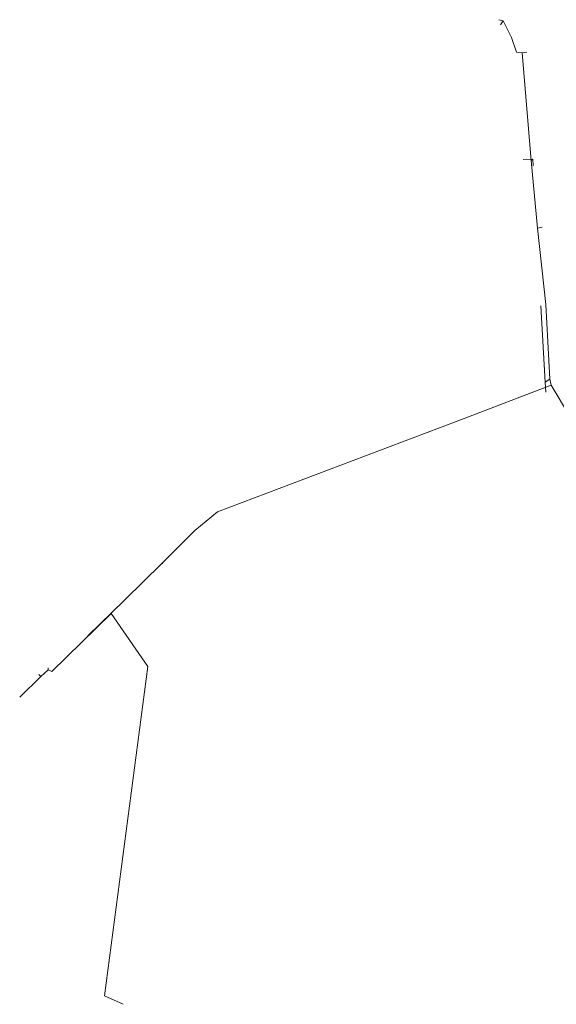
# Model space of a CAD drawing. Extents: x 148869 to 161638, y 453607 to 469810.
# Tile 588 of 656: x 150826 to 151522, y 466088 to 467365. Entities that reach past the tile are written whole.
import ezdxf
from ezdxf.lldxf.tags import DXFTag

# ---------------------------------------------------------------- set-up
doc = ezdxf.new("R2010")
doc.units = 0
doc.layers.add('B-OI-RI-DRUKLEIDING-G-niet meenemen', color=190, linetype='RI-PERS', lineweight=18)
tags = doc.linetypes.add('RI-PERS', pattern='A,7,-2,["P",Standard,S=1.8,R=0,X=-0.5,Y=-0.9],-2,7,-2,[102,NLCS.SHX,S=1,R=180,X=0,Y=0],-2', length=22).pattern_tags.tags
tags[6] = DXFTag(74, 10)

msp = doc.modelspace()

# ---------------------------------------------------------------- linework, layer by layer
at = {"layer": 'B-OI-RI-DRUKLEIDING-G-niet meenemen'}
for p, q in [((151452.7, 467363.5), (151447.3, 467365)), ((151452.7, 467363.5), (151449.5, 467358.5)), ((151463.5, 467341.9), (151452.7, 467363.5)), ((151469.9, 467323), (151463.5, 467341.9)), ((151477.6, 467322.2), (151469.9, 467323)), ((151477.6, 467322.2), (151483.4, 467322.9)), ((151489, 467182.4), (151477.6, 467322.2)), ((151491.1, 467184), (151478.9, 467183.5)), ((151489, 467182.4), (151491.1, 467184)), ((151491.1, 467184), (151491.7, 467175.6)), ((151497.1, 467094.8), (151489, 467182.4)), ((151497.1, 467094.8), (151503.2, 467095.8)), ((151508, 466995.8), (151497.1, 467094.8)), ((151507.4, 466895), (151501.5, 466993.9)), ((151513.3, 466898.8), (151508, 466995.8)), ((151402.1, 466847.8), (151515, 466890.9)), ((151513.3, 466898.8), (151507.4, 466895)), ((151507.4, 466895), (151508, 466881.9)), ((151513.3, 466898.8), (151515, 466890.9)), ((151538.8, 466851.3), (151515, 466890.9)), ((151082.4, 466726.7), (151402.1, 466847.8)), ((151053, 466702.4), (151082.4, 466726.7)), ((151053, 466702.4), (151010.2, 466659.8)), ((151010.2, 466659.8), (150962.3, 466612.7)), ((151010.2, 466659.8), (151011.7, 466659.8)), ((150961.3, 466611.6), (150914.6, 466565.8)), ((150962.3, 466612.7), (150961.3, 466611.6)), ((150867.6, 466519.6), (150944.6, 466595)), ((150944.6, 466595), (150992, 466526)), ((150863, 466522), (150853.7, 466513.2)), ((150863, 466522), (150863.1, 466524.2)), ((150867.6, 466519.6), (150863, 466522)), ((150992, 466526), (150936, 466099)), ((150853.7, 466513.2), (150826.1, 466486.5)), ((150853.7, 466513.2), (150850.8, 466515.6)), ((150936, 466099), (150960, 466088))]:
    msp.add_line(p, q, dxfattribs=at)

doc.saveas('drawing.dxf')
